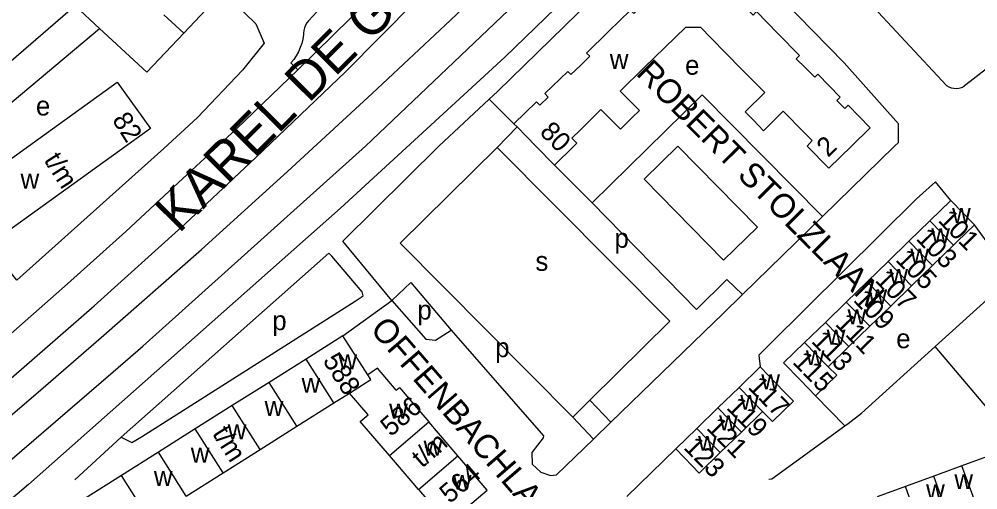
# Model space of a CAD drawing. Extents: x 159045 to 160918, y 380454 to 382516.
# Drawn here: x 159418.5 to 159616.9, y 381428.8 to 381526.3 of the extents above; entities that cross this region are included whole.
import ezdxf

# ---------------------------------------------------------------- set-up
doc = ezdxf.new("R2010")
doc.units = 0
for name, color, linetype in [('BLT_Basislijn', 7, 'Continuous'), ('BLT_Bebouwing', 7, 'Continuous'), ('BLT_Centroide', 7, 'Continuous'), ('BLT_Huisnummer', 7, 'Continuous'), ('BLT_Huisnummer_ tussenligend', 7, 'Continuous'), ('BLT_Huisnummer_reeks', 7, 'Continuous'), ('BLT_Onderverdeling_panden', 7, 'Continuous'), ('BLT_Straatnaam', 7, 'Continuous'), ('BLT_Straatnaam_hoofdweg', 7, 'Continuous')]:
    doc.layers.add(name, color=color, linetype=linetype)

msp = doc.modelspace()

# ---------------------------------------------------------------- linework, layer by layer
at = {"layer": 'BLT_Basislijn'}
for p, q in [((159478.35, 381525.94), (159499.33, 381548.74)), ((159490.18, 381500), (159541.89, 381549.31)), ((159654.56, 381543.74), (159613.73, 381512.22)), ((159588.1, 381536.49), (159610.38, 381512.51)), ((159430.1, 381529.05), (159435.13, 381524.38)), ((159435.13, 381524.38), (159444.9, 381515.31)), ((159444.9, 381515.31), (159452.57, 381523.36)), ((159476.16, 381515.77), (159474.75, 381517.21)), ((159520.89, 381504.61), (159515.76, 381509.72)), ((159517.43, 381499.73), (159521.54, 381503.95)), ((159529.26, 381496.05), (159537.08, 381488.24)), ((159484.98, 381487.13), (159420.43, 381429.88)), ((159568.15, 381469.24), (159584.69, 381485.41)), ((159624.15, 381472.65), (159616.14, 381483.69)), ((159608.03, 381458.49), (159618.82, 381468.24)), ((159485.5, 381460.71), (159495.6, 381467.99)), ((159540.94, 381442.79), (159562.21, 381463.45)), ((159625.28, 381438), (159608.03, 381458.49)), ((159536.6, 381447.36), (159540.94, 381442.79)), ((159583.28, 381448.25), (159589.36, 381442.03)), ((159533.05, 381443.84), (159537.35, 381439.31)), ((159537.35, 381439.31), (159540.94, 381442.79)), ((159439.59, 381439.66), (159430.03, 381430.86)), ((159554.35, 381437.26), (159544.26, 381427.43))]:
    msp.add_line(p, q, dxfattribs=at)
for points in [[(159584.69, 381485.41), (159599.62, 381500), (159600.41, 381500.7), (159600.44, 381504.59), (159589.2, 381517.2), (159557.14, 381550.12)], [(159548.98, 381548.09), (159535.85, 381534.78), (159519, 381518.38), (159484.98, 381487.13)], [(159515.76, 381509.72), (159517.47, 381511.31), (159556.16, 381549.16)], [(159467.51, 381497.62), (159486.06, 381515.35), (159507.71, 381537.31), (159517.12, 381547.17)], [(159507.13, 381546.79), (159497.27, 381536.59), (159487.08, 381526.49), (159476.16, 381515.77)], [(159474.04, 381494.72), (159491.54, 381510.87), (159507.73, 381526.04), (159525.82, 381543.3)], [(159460.68, 381531.99), (159467.5, 381525.34), (159469.23, 381521.32), (159464.74, 381515.73), (159455.4, 381505.91)], [(159430.1, 381529.05), (159396.43, 381500), (159394.83, 381498.62)], [(159478.35, 381525.94), (159478.01, 381525.49), (159477.73, 381525.01), (159477.52, 381524.48), (159477.39, 381523.94), (159477.34, 381523.38), (159477.34, 381523.09)], [(159398.94, 381493.99), (159435.13, 381524.38)], [(159477.34, 381523.09), (159477.2, 381522.17), (159476.97, 381521.26), (159476.67, 381520.38), (159476.29, 381519.53), (159475.85, 381518.71), (159475.33, 381517.93), (159474.75, 381517.21)], [(159476.16, 381515.77), (159463.47, 381503.54), (159449.58, 381490.63), (159440.59, 381482.31)], [(159610.38, 381512.51), (159610.85, 381512.25), (159611.35, 381512.07), (159611.88, 381511.96), (159612.42, 381511.94), (159612.95, 381511.99), (159613.47, 381512.12), (159613.73, 381512.22)], [(159584.69, 381485.41), (159559.8, 381510.59), (159537.08, 381488.24)], [(159495.6, 381467.99), (159485.51, 381480.28), (159505.35, 381500), (159515.76, 381509.72)], [(159455.4, 381505.91), (159448.47, 381499.47)], [(159444.07, 381458.56), (159478.05, 381489.05), (159490.18, 381500)], [(159554.81, 381500), (159571.27, 381483.22), (159564.27, 381476.36), (159547.81, 381493.14), (159554.81, 381500)], [(159448.47, 381499.47), (159418.06, 381472.2), (159413.57, 381477.72), (159410.91, 381480.5)], [(159533.05, 381443.84), (159497.37, 381479.85), (159517.43, 381499.73)], [(159517.43, 381499.73), (159553.11, 381463.72), (159536.6, 381447.36)], [(159414.7, 381450.03), (159434.01, 381466.93), (159452.83, 381483.88), (159467.51, 381497.62)], [(159423, 381449.48), (159435.5, 381460.32), (159456.22, 381478.59), (159474.04, 381494.72)], [(159611.26, 381488.71), (159608.09, 381492.55), (159604.18, 381489.09), (159573.83, 381458.96), (159573.3, 381458.43)], [(159537.08, 381488.24), (159558.67, 381466.16), (159564.92, 381472.35), (159568.15, 381469.24)], [(159440.59, 381482.31), (159428.51, 381471.44), (159413.83, 381458.55), (159404.54, 381450.61)], [(159439.59, 381439.66), (159441.8, 381438.62), (159443.79, 381439.76), (159488.03, 381467.89), (159489.68, 381468.99), (159489.5, 381469.8), (159483.19, 381477.16), (159482.61, 381477.81), (159439.59, 381439.66)], [(159495.6, 381467.99), (159499.56, 381471.72), (159507.86, 381461.85)], [(159562.21, 381463.45), (159564.02, 381465.2), (159568.15, 381469.24)], [(159495.6, 381467.99), (159502.63, 381459.98), (159504.67, 381459.82), (159507.86, 381461.85)], [(159507.86, 381461.85), (159526.97, 381439.94), (159526.93, 381439.55), (159524.58, 381436.54), (159524.64, 381434.12), (159526.43, 381432.42), (159528.45, 381431.78), (159529.68, 381431.86), (159537.35, 381439.31)], [(159399.48, 381420.09), (159416.61, 381434.78), (159437.93, 381453.21), (159444.07, 381458.56)], [(159573.3, 381458.43), (159571.54, 381456.67), (159571.82, 381454.24)], [(159589.36, 381442.03), (159590.05, 381442.54), (159592.79, 381444.66), (159608.03, 381458.49)], [(159369.52, 381403.52), (159394.19, 381424.8), (159423, 381449.48)], [(159536.6, 381447.36), (159533.05, 381443.84)], [(159573.64, 381430.97), (159574.27, 381431.09), (159589.36, 381442.03)], [(159420.43, 381429.88), (159404.47, 381416.31), (159375.71, 381391.72), (159368.14, 381385.53)]]:
    msp.add_lwpolyline(points, dxfattribs=at)
at = {"layer": 'BLT_Bebouwing'}
for p, q in [((159452.57, 381523.36), (159457.11, 381528.22)), ((159448.47, 381527.2), (159452.57, 381523.36)), ((159554.31, 381522.57), (159547.77, 381516.19)), ((159567.99, 381515.95), (159561.65, 381522.43)), ((159521.54, 381503.95), (159520.89, 381504.61)), ((159606.93, 381484.5), (159611.26, 381488.71)), ((159611.26, 381488.71), (159616.14, 381483.69)), ((159602.61, 381480.3), (159606.93, 381484.5)), ((159598.28, 381476.09), (159602.61, 381480.3)), ((159611.81, 381479.48), (159607.49, 381475.28)), ((159593.96, 381471.88), (159598.28, 381476.09)), ((159607.49, 381475.28), (159603.16, 381471.07)), ((159589.63, 381467.68), (159593.96, 381471.88)), ((159603.16, 381471.07), (159598.84, 381466.86)), ((159585.31, 381463.47), (159589.63, 381467.68)), ((159598.84, 381466.86), (159594.51, 381462.66)), ((159580.98, 381459.27), (159585.31, 381463.47)), ((159594.51, 381462.66), (159590.19, 381458.45)), ((159485.5, 381460.71), (159477.87, 381455.88)), ((159490.62, 381452.61), (159485.5, 381460.71)), ((159576.66, 381455.06), (159580.98, 381459.27)), ((159590.19, 381458.45), (159585.86, 381454.25)), ((159477.87, 381455.88), (159470.23, 381451.05)), ((159571.82, 381454.24), (159567.45, 381450)), ((159470.23, 381451.05), (159462.6, 381446.22)), ((159483.63, 381446.78), (159486.85, 381448.82)), ((159490.69, 381444.35), (159486.85, 381448.82)), ((159567.45, 381450), (159563.08, 381445.75)), ((159475.99, 381441.95), (159483.63, 381446.78)), ((159462.6, 381446.22), (159454.96, 381441.39)), ((159563.08, 381445.75), (159558.72, 381441.51)), ((159572.32, 381444.99), (159567.95, 381440.75)), ((159509.3, 381435.83), (159503.26, 381442.89)), ((159454.96, 381441.39), (159447.33, 381436.56)), ((159468.36, 381437.12), (159475.99, 381441.95)), ((159558.72, 381441.51), (159554.35, 381437.26)), ((159567.95, 381440.75), (159563.58, 381436.5)), ((159447.33, 381436.56), (159439.69, 381431.73)), ((159460.72, 381432.29), (159468.36, 381437.12)), ((159515.36, 381428.75), (159509.3, 381435.83)), ((159619.43, 381435.87), (159613.58, 381433.73)), ((159613.58, 381433.73), (159607.73, 381431.6)), ((159453.09, 381427.46), (159460.72, 381432.29)), ((159607.73, 381431.6), (159601.88, 381429.47)), ((159601.88, 381429.47), (159596.03, 381427.33))]:
    msp.add_line(p, q, dxfattribs=at)
for points in [[(159540.42, 381523.7), (159544.98, 381528.14), (159545.68, 381527.43), (159547.62, 381529.34)], [(159568.46, 381529.09), (159570.36, 381527.14), (159571.07, 381527.84), (159575.5, 381523.3)], [(159534.62, 381516.69), (159536.55, 381518.59), (159535.89, 381519.27), (159540.42, 381523.7)], [(159557.94, 381524.56), (159556.36, 381524.58), (159554.31, 381522.57)], [(159561.65, 381522.43), (159559.58, 381524.54), (159557.94, 381524.56)], [(159575.5, 381523.3), (159579.94, 381518.76), (159579.28, 381518.08), (159581.2, 381516.17)], [(159527.99, 381510.15), (159527.29, 381510.85), (159532.01, 381515.45), (159532.68, 381514.8), (159534.62, 381516.69)], [(159547.77, 381516.19), (159542.86, 381511.39), (159546.84, 381507.35), (159545.28, 381505.82)], [(159570.41, 381505.35), (159568.7, 381507.11), (159572.76, 381511.08), (159567.99, 381515.95)], [(159581.2, 381516.17), (159583.11, 381514.25), (159583.73, 381514.88), (159588.34, 381510.15), (159587.66, 381509.46)], [(159520.89, 381504.61), (159525.57, 381509.16), (159526.26, 381508.46), (159527.99, 381510.15)], [(159587.66, 381509.46), (159589.33, 381507.75), (159590.03, 381508.44), (159594.6, 381503.8), (159590.72, 381500), (159586.02, 381495.4), (159581.54, 381500), (159582.57, 381501.17), (159580.94, 381502.81)], [(159545.28, 381505.82), (159542.91, 381503.5), (159538.88, 381507.55), (159534.64, 381503.39)], [(159580.94, 381502.81), (159576.58, 381507.22), (159572.54, 381503.17), (159570.41, 381505.35)], [(159529.26, 381496.05), (159525.4, 381500), (159521.54, 381503.95)], [(159534.64, 381503.39), (159532.87, 381501.64), (159533.92, 381500.62), (159533.29, 381500), (159529.26, 381496.05)], [(159616.14, 381483.69), (159612.55, 381480.2), (159611.81, 381479.48)], [(159572.32, 381444.99), (159574.35, 381442.94), (159578.7, 381447.17), (159576.68, 381449.24), (159575.3, 381450.66), (159571.82, 381454.24)], [(159583.28, 381448.25), (159580.14, 381451.48), (159576.66, 381455.06)], [(159585.86, 381454.25), (159587.68, 381452.54), (159583.28, 381448.25)], [(159496.54, 381449.42), (159492.63, 381453.97), (159490.62, 381452.61)], [(159496.54, 381449.42), (159497.2, 381449.97), (159499.99, 381446.72), (159503.26, 381442.89)], [(159495.1, 381435.9), (159489.06, 381442.95), (159490.69, 381444.35)], [(159554.35, 381437.26), (159557.84, 381433.68), (159559.22, 381432.25), (159563.58, 381436.5)], [(159501.15, 381428.85), (159500, 381430.2), (159495.1, 381435.9)], [(159439.69, 381431.73), (159432.06, 381426.9), (159437.81, 381417.8)], [(159501.15, 381428.85), (159507.18, 381421.79), (159515.36, 381428.75)]]:
    msp.add_lwpolyline(points, dxfattribs=at)
msp.add_lwpolyline([(159408.79, 381483.21), (159400.62, 381494.55), (159405.27, 381497.9), (159409.46, 381492.09), (159438.77, 381513.23), (159445.67, 381503.66), (159413.52, 381480.47), (159410.62, 381484.5)], close=True, dxfattribs=at)
at = {"layer": 'BLT_Onderverdeling_panden'}
for p, q in [((159611.81, 381479.48), (159606.93, 381484.5)), ((159607.49, 381475.28), (159602.61, 381480.3)), ((159603.16, 381471.07), (159598.28, 381476.09)), ((159598.84, 381466.86), (159593.96, 381471.88)), ((159594.51, 381462.66), (159589.63, 381467.68)), ((159590.19, 381458.45), (159585.31, 381463.47)), ((159585.86, 381454.25), (159580.98, 381459.27)), ((159483.63, 381446.78), (159477.87, 381455.88)), ((159475.99, 381441.95), (159470.23, 381451.05)), ((159572.32, 381444.99), (159567.45, 381450)), ((159468.36, 381437.12), (159462.6, 381446.22)), ((159567.95, 381440.75), (159563.08, 381445.75)), ((159495.1, 381435.9), (159503.26, 381442.89)), ((159460.72, 381432.29), (159454.96, 381441.39)), ((159563.58, 381436.5), (159558.72, 381441.51)), ((159453.09, 381427.46), (159447.33, 381436.56)), ((159501.15, 381428.85), (159509.3, 381435.83)), ((159616.29, 381426.3), (159613.58, 381433.73)), ((159445.45, 381422.63), (159439.69, 381431.73)), ((159610.44, 381424.17), (159607.73, 381431.6)), ((159604.59, 381422.04), (159601.88, 381429.47))]:
    msp.add_line(p, q, dxfattribs=at)
msp.add_lwpolyline([(159486.85, 381448.82), (159491.26, 381451.61), (159490.62, 381452.61)], dxfattribs=at)

# ---------------------------------------------------------------- texts
at = {"layer": 'BLT_Centroide'}
for s, p in [('w', (159540.71, 381515.97)), ('e', (159556.28, 381514.77)), ('e', (159421.98, 381506.33)), ('w', (159418.8, 381491.18)), ('w', (159611.53, 381484.09)), ('p', (159541.68, 381478.93)), ('w', (159607.22, 381479.89)), ('w', (159602.89, 381475.67)), ('s', (159525.32, 381474.15)), ('w', (159598.56, 381471.48)), ('w', (159594.23, 381467.27)), ('p', (159500.9, 381464.05)), ('w', (159589.91, 381463.08)), ('p', (159470.88, 381461.86)), ('w', (159585.59, 381458.86)), ('e', (159599.97, 381458.12)), ('p', (159516.99, 381456.27)), ('w', (159484.56, 381453.75)), ('w', (159581.27, 381454.64)), ('w', (159572.06, 381449.62)), ('w', (159476.94, 381448.91)), ('w', (159567.7, 381445.38)), ('w', (159469.3, 381444.09)), ('w', (159495.06, 381443.56)), ('w', (159461.66, 381439.25)), ('w', (159563.33, 381441.12)), ('w', (159502.2, 381435.88)), ('w', (159558.97, 381436.88)), ('w', (159454.03, 381434.42)), ('w', (159446.39, 381429.59)), ('w', (159508.25, 381428.81)), ('w', (159612, 381428.95)), ('w', (159606.16, 381426.83))]:
    msp.add_text(s, height=4, dxfattribs=at).set_placement(p)
at = {"layer": 'BLT_Huisnummer'}
for s, rotation, p in [('101', 314.2014, (159608.44, 381484.47)), ('105', 314.2014, (159599.66, 381476.32)), ('109', 314.2014, (159590.9, 381467.98)), ('115', 314.2059, (159578.35, 381455.11)), ('117', 314.199, (159569.1, 381449.96)), ('123', 314.2059, (159555.8, 381437.42))]:
    msp.add_text(s, height=4, rotation=rotation, dxfattribs=at).set_placement(p)
at = {"layer": 'BLT_Huisnummer_ tussenligend'}
for s, rotation, p in [('103', 314.2014, (159603.87, 381480.7)), ('107', 314.2014, (159595.39, 381472.07)), ('111', 314.2014, (159587.16, 381463.01)), ('113', 314.2014, (159582.24, 381459.41)), ('119', 314.199, (159564.67, 381445.68)), ('121', 314.199, (159560.53, 381441.47))]:
    msp.add_text(s, height=4, rotation=rotation, dxfattribs=at).set_placement(p)
at = {"layer": 'BLT_Huisnummer_reeks'}
for s, rotation, p in [('82', 302.3214, (159437.64, 381505.43)), ('80', 314.3335, (159526.01, 381502.7)), ('2', 44.3899, (159585.87, 381497.51)), ('t/m', 302.3185, (159423.51, 381497.1)), ('588', 302.3214, (159481.2, 381455.57)), ('586', 40.5718, (159495.39, 381439.66)), ('t/m', 302.3185, (159458.35, 381440.45)), ('t/m', 40.573, (159501.85, 381433.18)), ('564', 40.4011, (159507.6, 381425.8))]:
    msp.add_text(s, height=4, rotation=rotation, dxfattribs=at).set_placement(p)
at = {"layer": 'BLT_Straatnaam'}
for s, rotation, p in [('ROBERT STOLZLAAN', 314.817, (159545.95, 381514.85)), ('OFFENBACHLAAN', 310.9061, (159490.96, 381461.92))]:
    msp.add_text(s, height=5, rotation=rotation, dxfattribs=at).set_placement(p)
at = {"layer": 'BLT_Straatnaam_hoofdweg'}
msp.add_text('KAREL DE GROTELAAN', height=8, rotation=45.1129, dxfattribs=at).set_placement((159451.56, 381481.75))

doc.saveas('drawing.dxf')
